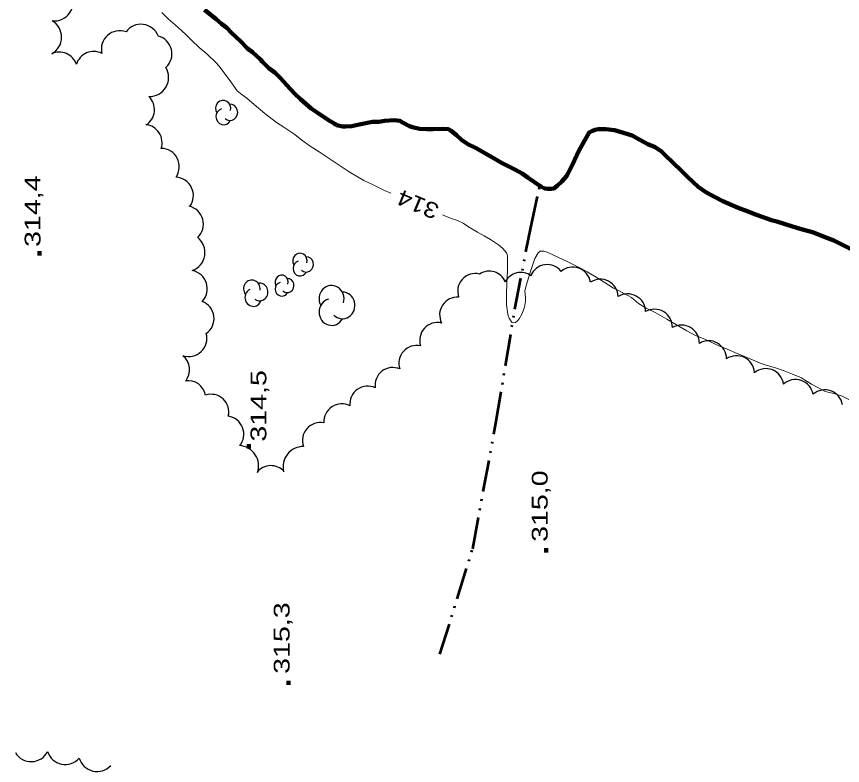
# Model space of a CAD drawing. Extents: x 240591 to 242335, y 5323482 to 5326937.
# Drawn here: x 241811.5 to 241968, y 5324268.4 to 5324410.4 of the extents above; entities that cross this region are included whole.
import ezdxf

# ---------------------------------------------------------------- set-up
doc = ezdxf.new("R2010")
doc.units = 0
doc.header["$LTSCALE"] = 1.2
doc.linetypes.add('DASH_DOUBLE_DOT', pattern=[9.2, 5, -1.2, 0.3, -1.2, 0.3, -1.2])
doc.linetypes.add('LONG_DASHED', pattern=[7.5, 6, -1.5])
for name, color, linetype, lineweight in [('2', 7, 'Continuous', 13), ('3', 7, 'Continuous', 140), ('4', 7, 'DASH_DOUBLE_DOT', 53), ('44', 7, 'Continuous', 25)]:
    doc.layers.add(name, color=color, linetype=linetype, lineweight=lineweight)

msp = doc.modelspace()

# ---------------------------------------------------------------- linework, layer by layer
at = {"layer": '2'}
msp.add_line((241881.2, 5324377.4), (241882.4, 5324376.9), dxfattribs=at)
for points in [[(241839, 5324411.1), (241840.2, 5324409.9), (241841.5, 5324408.8), (241843.5, 5324407), (241844.7, 5324405.8), (241846.1, 5324404.5), (241847.5, 5324403.3), (241849.3, 5324401.6), (241849.8, 5324401), (241850.8, 5324399.7), (241852.1, 5324398), (241853.3, 5324396.3), (241854.2, 5324395.5), (241855.1, 5324394.9), (241856.5, 5324393.7), (241858.5, 5324392), (241860.7, 5324390.3), (241862.1, 5324389.4), (241864.2, 5324388), (241865.5, 5324386.9), (241867.1, 5324385.8), (241868.8, 5324384.7), (241871.1, 5324383.2), (241872.6, 5324382.2), (241874.5, 5324380.9), (241877.3, 5324379.3), (241878.9, 5324378.5), (241881.2, 5324377.4)], [(241892.2, 5324372.8), (241893.8, 5324372.1), (241895, 5324371.7), (241896.1, 5324371.2), (241897.1, 5324370.5), (241898.8, 5324369.5), (241900.1, 5324368.8), (241901.3, 5324368.1), (241902.8, 5324367.1), (241903.6, 5324366.4), (241904.3, 5324365.6), (241904.5, 5324365), (241904.5, 5324364.4), (241904.5, 5324362.1), (241904.4, 5324359.8), (241904.3, 5324357.8), (241904.3, 5324355.7), (241904.6, 5324353.6), (241904.8, 5324353.2), (241905.4, 5324352.3), (241906, 5324352.4), (241906.4, 5324352.7), (241906.7, 5324353.1), (241907.3, 5324354.1), (241907.7, 5324355.3), (241907.9, 5324356.4), (241907.9, 5324357.1)]]:
    msp.add_lwpolyline(points, dxfattribs=at)
at = {"layer": '2', "linetype": 'LONG_DASHED'}
msp.add_lwpolyline([(241907.9, 5324357.1), (241907.8, 5324358.3), (241907.9, 5324358.9), (241908.2, 5324360), (241909, 5324362.4), (241909.7, 5324364.5), (241910.3, 5324365.6), (241910.7, 5324365.9), (241911.4, 5324365.9), (241912, 5324365.7), (241913.1, 5324365.2), (241915.9, 5324363.9), (241918.3, 5324362.7), (241919.6, 5324362), (241921.6, 5324360.8), (241922.8, 5324360), (241924.6, 5324358.9), (241925.3, 5324358.6), (241927.3, 5324357.5), (241928, 5324357.1), (241929.3, 5324356), (241930.8, 5324355.1), (241932.5, 5324354.3), (241934.7, 5324353), (241936.2, 5324352.1), (241938.5, 5324350.8), (241940.1, 5324349.9), (241941.9, 5324349.2), (241944.4, 5324348), (241946.1, 5324347.3), (241947.6, 5324346.7), (241950.5, 5324345.5), (241952.4, 5324344.7), (241953.7, 5324344.2), (241955.3, 5324343.8), (241956.9, 5324343.2), (241958.5, 5324342.6), (241960.2, 5324341.9), (241960.8, 5324341.5), (241962.1, 5324340.7), (241964.1, 5324339.6), (241964.7, 5324339.3), (241966.3, 5324338.9), (241967.9, 5324338.4), (241969.2, 5324337.8)], dxfattribs=at)
at = {"layer": '3'}
for p, q in [((241815.8, 5324365.1), (241815.8, 5324365.9)), ((241855.5, 5324328.5), (241855.5, 5324329.3)), ((241911.8, 5324308.8), (241911.8, 5324309.6)), ((241863, 5324283.7), (241863, 5324284.5))]:
    msp.add_line(p, q, dxfattribs=at)
at = {"layer": '4', "linetype": 'Continuous', "lineweight": 90}
for points in [[(241847.1, 5324411.6), (241849.2, 5324409.9), (241850.3, 5324409), (241851.3, 5324408.2), (241852.2, 5324407.3), (241853.9, 5324405.7), (241855.2, 5324404.3), (241856.2, 5324403.6), (241857.6, 5324402.3), (241858.1, 5324401.8), (241859.3, 5324400.6), (241860.5, 5324399.7), (241861.5, 5324398.7), (241862.6, 5324397.4), (241864.2, 5324395.7), (241865.3, 5324394.7), (241867.3, 5324392.9), (241868.4, 5324392.2), (241870.6, 5324390.7), (241871.8, 5324390), (241872.1, 5324389.8)], [(241872.1, 5324389.8), (241873.3, 5324389.5), (241873.8, 5324389.5), (241875, 5324389.6), (241876.4, 5324389.9), (241878.9, 5324390.4), (241880.1, 5324390.4), (241881.2, 5324390.6), (241883, 5324390.7), (241884.1, 5324390.6), (241884.6, 5324390.3), (241885.9, 5324389.6), (241886.5, 5324389.4), (241887.8, 5324389.1), (241889.2, 5324389), (241890.4, 5324389), (241892.3, 5324389.1), (241893.3, 5324389), (241893.8, 5324388.7), (241894.8, 5324387.9), (241895.8, 5324387), (241897, 5324386.2), (241898.4, 5324385.5), (241901.2, 5324383.9), (241903.5, 5324382.6), (241905.9, 5324381.4), (241907.3, 5324380.6), (241908.4, 5324379.8), (241910.6, 5324378.3)], [(241910.6, 5324378.3), (241910.9, 5324378.1), (241911.6, 5324377.8), (241912.1, 5324377.7), (241912.8, 5324377.7), (241913.3, 5324377.8), (241913.9, 5324378.3), (241914.8, 5324379.1), (241915.7, 5324380.1), (241916, 5324380.7), (241916.8, 5324382.3), (241918, 5324384.9), (241918.9, 5324386.5), (241920, 5324388.4), (241920.6, 5324388.7), (241921.1, 5324388.9), (241921.7, 5324389), (241923.1, 5324389), (241924.8, 5324388.8), (241926.5, 5324388.3), (241928.1, 5324387.8), (241929.6, 5324387), (241931.1, 5324386.2), (241932.5, 5324385.6), (241933.7, 5324384.8), (241934.2, 5324384.3), (241936, 5324382.5), (241937.3, 5324381.3), (241938.6, 5324380), (241940.6, 5324378.1), (241942.1, 5324377.1), (241943.7, 5324376.2), (241945.3, 5324375.4), (241948.2, 5324374.1), (241949.9, 5324373.5), (241951.7, 5324372.8), (241954.5, 5324371.8), (241955.5, 5324371.5), (241958.5, 5324370.6), (241960.4, 5324370), (241962.3, 5324369.5), (241962.8, 5324369.3), (241964.5, 5324368.6), (241966.3, 5324367.9), (241967.7, 5324367.2), (241970, 5324366.1)]]:
    msp.add_lwpolyline(points, dxfattribs=at)
at = {"layer": '4'}
msp.add_lwpolyline([(241891.7, 5324289.5), (241897.9, 5324309.5), (241902.3, 5324333.3), (241905.9, 5324354.9), (241908.9, 5324370.4), (241910.6, 5324378.3)], dxfattribs=at)
at = {"layer": '44'}
for centre, radius, start, end in [((241836.633, 5324398.857), 3.657, 268.85415, 30.63297), ((241835.576, 5324386.421), 3.483, 342.61114, 83.45576), ((241927.273, 5324354.419), 3.387, 0.34789, 122.36945), ((241932.358, 5324351.513), 3.384, 358.25019, 120.12132), ((241887.273, 5324344.661), 3.365, 77.00383, 198.92041), ((241873.075, 5324333.607), 3.364, 62.46565, 184.21147), ((241869.031, 5324330.041), 3.39, 78.27492, 200.20796), ((241853.509, 5324325.223), 3.824, 340.15706, 86.53709), ((241865.796, 5324325.031), 3.84, 89.18936, 194.00301)]:
    msp.add_arc(centre, radius, start, end, dxfattribs=at)
for centre, major_axis, ratio, start_param, end_param in [((241818.562, 5324413.169), (3.006, -2.082), 0.999995, 5.2215602, 7.3481162), ((241816.45, 5324406.447), (3.514, -0.508), 0.999777, 5.3487474, 7.478661), ((241835.043, 5324405.419), (-3.452, 0.437), 0.99994, 3.6353346, 5.7894433), ((241831.01, 5324404.179), (-1.434, 3.168), 0.998597, 5.5049388, 7.6614067), ((241837.431, 5324403.293), (-0.846, 3.38), 0.999985, 3.6359804, 5.7887977), ((241819.543, 5324400.134), (2.572, 2.356), 0.999074, 5.8823445, 7.5301259), ((241826.108, 5324400.255), (-1.013, 3.328), 0.998281, 5.5336582, 7.2506426), ((241834.116, 5324392.724), (0.976, 3.339), 0.999865, 4.0047062, 5.7885653), ((241850.624, 5324392.926), (0, 1.549), 0.939648, 4.4498433, 8.4197183), ((241850.697, 5324391.387), (0, 1.549), 0.939648, 0.2932753, 4.2322843), ((241851.918, 5324392.215), (0, 1.549), 0.939648, 2.4369148, 6.3234901), ((241838.833, 5324381.907), (-1.583, 3.092), 0.999985, 3.6340534, 5.7907245), ((241841.493, 5324376.457), (-1.465, 3.155), 0.999985, 3.6328315, 5.7919465), ((241843.41, 5324371.027), (-0.907, 3.351), 0.999985, 3.632661, 5.792117), ((241843.523, 5324365.651), (3.597, -0.577), 0.999163, 5.2204532, 7.3413343), ((241865.164, 5324364.065), (0, 1.439), 0.939648, 4.4316829, 8.401558), ((241866.354, 5324363.382), (0, 1.439), 0.939648, 2.4187545, 6.3053298), ((241865.208, 5324362.634), (0, 1.439), 0.939648, 0.2751149, 4.2141239), ((241912.025, 5324360.068), (-1.203, -3.067), 0.999982, 2.5937489, 4.7193827), ((241916.859, 5324359.487), (1.642, 2.968), 0.999824, 5.3724597, 7.4977656), ((241844.072, 5324358.774), (3.358, 1.087), 0.998648, 5.2231345, 7.3422628), ((241861.7, 5324360.021), (0, 1.329), 0.939647, 4.4176333, 8.3875083), ((241898.406, 5324358.297), (-2.254, -2.493), 0.999423, 3.6354079, 5.78937), ((241901.003, 5324358.778), (2.402, 2.357), 0.983001, 5.9066015, 7.6539369), ((241907.021, 5324358.489), (-3.278, 0.783), 0.999226, 4.3374524, 6.0149243), ((241856.047, 5324358.749), (0, 1.674), 0.939647, 4.5734393, 8.5433144), ((241857.523, 5324358.171), (0, 1.674), 0.939647, 2.5605108, 6.4470861), ((241861.723, 5324358.699), (0, 1.329), 0.939647, 0.2610653, 4.2000743), ((241862.791, 5324359.374), (0, 1.329), 0.939647, 2.4047048, 6.2912801), ((241922.078, 5324357.189), (1.564, 3.001), 0.999949, 5.2197268, 7.3482733), ((241856.317, 5324357.109), (0, 1.674), 0.939647, 0.4168713, 4.3558803), ((241871.161, 5324356.872), (-0.001, 2.525), 0.939648, 4.4040846, 8.3739596), ((241871.171, 5324354.36), (-0.001, 2.525), 0.939648, 0.2475166, 4.1865256), ((241873.218, 5324355.613), (-0.001, 2.525), 0.939648, 2.3911561, 6.2777314), ((241894.993, 5324353.821), (-2.804, 1.847), 0.999977, 5.2211353, 7.3424547), ((241845.413, 5324353.137), (2.19, 2.698), 0.999936, 4.4390471, 6.5979932), ((241891.223, 5324349.007), (-2.485, 2.272), 0.999948, 5.2170448, 7.3460749), ((241937.464, 5324348.494), (1.707, 2.926), 0.999994, 5.2215133, 7.3451009), ((241844.061, 5324349.394), (2.528, 2.391), 0.999865, 3.6359523, 5.7888257), ((241942.604, 5324345.522), (2.548, 2.245), 0.99996, 5.5514886, 7.6743789), ((241840.769, 5324343.403), (-2.575, 2.332), 0.999739, 3.2192245, 4.7617922), ((241947.919, 5324342.702), (1.5, 3.039), 0.998538, 5.2200144, 7.3451524), ((241882.757, 5324340.492), (-2.047, 2.658), 0.999791, 5.2182273, 7.3479167), ((241953.454, 5324340.256), (1.236, 3.154), 0.99972, 5.2202765, 7.3460261), ((241843.968, 5324338.015), (1.948, 2.717), 0.999429, 5.5071519, 7.0565143), ((241959.067, 5324338.187), (1.1, 3.204), 0.999178, 5.2188678, 7.3442972), ((241877.981, 5324336.952), (-1.384, -3.073), 0.999994, 3.1169221, 5.2428645), ((241964.629, 5324336.232), (1.611, 2.978), 0.999823, 5.3708124, 7.4979857), ((241848.353, 5324335.434), (-2.459, 2.26), 0.999984, 3.6355545, 5.7892236), ((241851.111, 5324331.225), (3.295, 0.914), 0.999591, 5.3188083, 7.4429493), ((241859.654, 5324321.922), (-3.335, -0.034), 0.999935, 3.8524539, 5.6065939), ((241814.242, 5324272.675), (0.127, -3.504), 0.998457, 5.2168414, 7.3393264), ((241820.69, 5324272.142), (-0.788, -3.431), 0.99626, 5.249873, 7.3659007), ((241826.718, 5324270.798), (-0.808, -3.418), 0.99957, 5.2207675, 7.3461452)]:
    msp.add_ellipse(centre, major_axis=major_axis, ratio=ratio, start_param=start_param, end_param=end_param, dxfattribs=at)

# ---------------------------------------------------------------- texts
at = {"layer": '2', "width": 1.2}
msp.add_text('314', height=3, rotation=157.537, dxfattribs=at).set_placement((241891.8, 5324374.6))
at = {"layer": '3', "width": 1.35}
for s, p in [('314,4', (241816, 5324366.7)), ('314,5', (241858.8, 5324329.8)), ('315,0', (241912.1, 5324310.8)), ('315,3', (241863.2, 5324285.8))]:
    msp.add_text(s, height=3, rotation=90, dxfattribs=at).set_placement(p)

doc.saveas('drawing.dxf')
